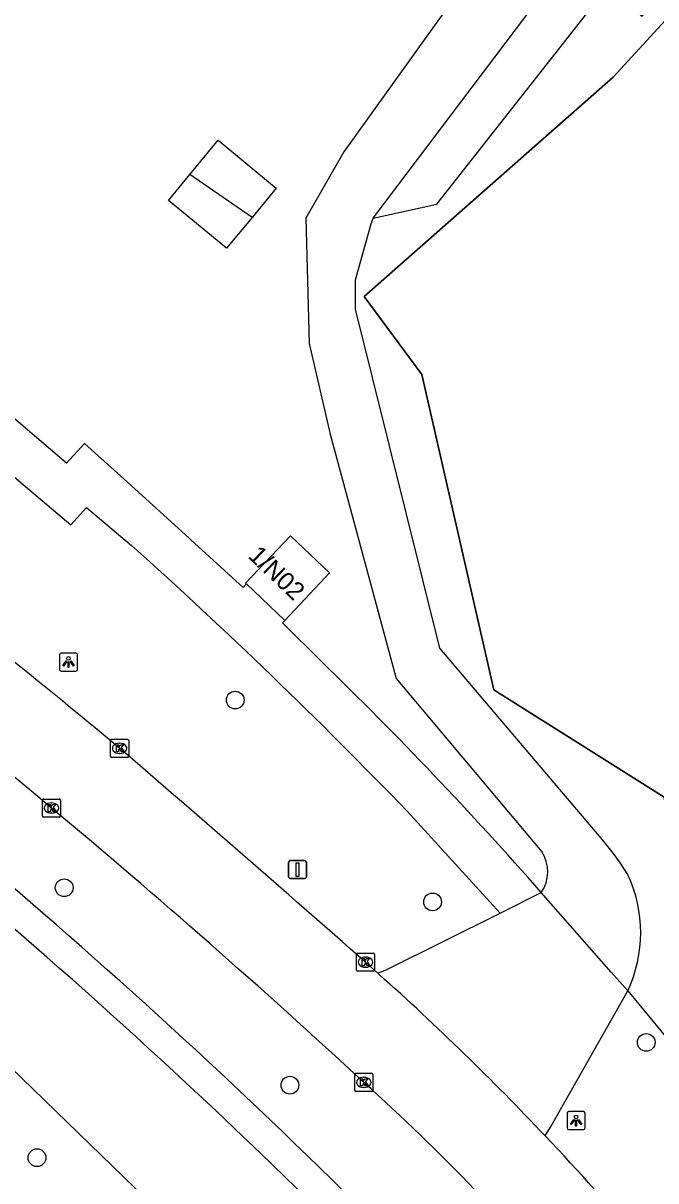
# Model space of a CAD drawing. Extents: x 158797 to 159887, y 384318 to 385255.
# Drawn here: x 159115 to 159149.9, y 384936.4 to 385000.3 of the extents above; entities that cross this region are included whole.
import ezdxf

# ---------------------------------------------------------------- set-up
doc = ezdxf.new("R2010")
doc.units = 0
for name, color, linetype in [('IMGEO_Berm_groen', 7, 'Continuous'), ('IMGEO_Boom', 7, 'Continuous'), ('IMGEO_Groenvoorziening', 7, 'Continuous'), ('IMGEO_Hek', 7, 'Continuous'), ('IMGEO_Kolk', 7, 'Continuous'), ('IMGEO_Lichtpunt', 7, 'Continuous'), ('IMGEO_Pand', 7, 'Continuous'), ('IMGEO_Pand_nummerreeks', 7, 'Continuous'), ('IMGEO_Parkeervlak_open', 7, 'Continuous'), ('IMGEO_Rijbaan_lokaal_gesloten', 7, 'Continuous'), ('IMGEO_Rijbaan_lokaal_open', 7, 'Continuous'), ('IMGEO_Verkeersbordpaal', 7, 'Continuous'), ('IMGEO_Voetpad_gesloten', 7, 'Continuous'), ('IMGEO_Voetpad_open', 7, 'Continuous')]:
    doc.layers.add(name, color=color, linetype=linetype)

msp = doc.modelspace()

# ---------------------------------------------------------------- linework, layer by layer
at = {"layer": 'IMGEO_Berm_groen'}
msp.add_lwpolyline([(159148.394, 384946.912), (159153.251, 384941.028)], dxfattribs=at)
at = {"layer": 'IMGEO_Boom'}
for centre in [(159126.726, 384962.967), (159117.286, 384952.605), (159137.62, 384951.822), (159149.41, 384944.063), (159129.745, 384941.701), (159115.786, 384937.698)]:
    msp.add_circle(centre, 0.489, dxfattribs=at)
at = {"layer": 'IMGEO_Groenvoorziening'}
for points in [[(159187.72, 385129.9), (159221.549, 385107.19), (159216.48, 385096.14), (159212.01, 385087.95), (159207.92, 385081.38), (159170.019, 385025.489), (159161.829, 385013.789), (159157.45, 385008.13), (159147.589, 384997.369), (159133.839, 384985.25), (159137.019, 384980.94), (159141, 384963.539), (159150.399, 384957.609), (159153.251, 384941.028)], [(159062.885, 384947.902), (159063.915, 384949.398), (159078.479, 384970.541), (159092.853, 384960.593), (159096.29, 384958.006), (159107.625, 384948.575), (159113.677, 384943.307), (159124.305, 384933.004), (159133.199, 384923.374), (159138.703, 384917.092), (159149.208, 384904.051), (159156.954, 384893.107), (159159.836, 384888.727), (159162.31, 384884.967), (159164.141, 384881.958), (159168.328, 384875.079), (159173.187, 384865.839), (159178.617, 384854.449)]]:
    msp.add_lwpolyline(points, dxfattribs=at)
at = {"layer": 'IMGEO_Hek'}
msp.add_lwpolyline([(159153.359, 384941.51), (159150.399, 384957.609), (159141, 384963.539), (159137.019, 384980.94), (159133.839, 384985.25), (159147.589, 384997.369), (159157.45, 385008.13), (159161.829, 385013.789), (159170.019, 385025.489), (159207.92, 385081.38), (159212.01, 385087.95), (159216.48, 385096.14), (159221.549, 385107.19), (159187.72, 385129.9), (159192.739, 385136.789), (159209.26, 385158.099), (159227.01, 385178.109), (159235.717, 385186.968)], dxfattribs=at)
at = {"layer": 'IMGEO_Kolk'}
for p, q in [((159119.846, 384959.873), (159119.846, 384960.725)), ((159119.921, 384960.799), (159120.773, 384960.799)), ((159120.334, 384960.579), (159120.359, 384960.579)), ((159120.847, 384960.725), (159120.847, 384959.873)), ((159120.773, 384959.799), (159119.921, 384959.799)), ((159120.357, 384960.019), (159120.332, 384960.019)), ((159116.09, 384956.577), (159116.09, 384957.429)), ((159116.165, 384957.503), (159117.017, 384957.503)), ((159116.578, 384957.283), (159116.603, 384957.283)), ((159117.091, 384957.429), (159117.091, 384956.577)), ((159117.017, 384956.503), (159116.165, 384956.503)), ((159116.601, 384956.723), (159116.576, 384956.723)), ((159133.412, 384948.068), (159133.412, 384948.92)), ((159133.487, 384948.994), (159134.339, 384948.994)), ((159133.9, 384948.774), (159133.925, 384948.774)), ((159134.413, 384948.92), (159134.413, 384948.068)), ((159133.923, 384948.214), (159133.898, 384948.214)), ((159134.339, 384947.994), (159133.487, 384947.994)), ((159133.399, 384942.356), (159134.251, 384942.356)), ((159133.324, 384941.43), (159133.324, 384942.282)), ((159133.812, 384942.136), (159133.837, 384942.136)), ((159134.325, 384942.282), (159134.325, 384941.43)), ((159134.251, 384941.356), (159133.399, 384941.356)), ((159133.835, 384941.576), (159133.81, 384941.576))]:
    msp.add_line(p, q, dxfattribs=at)
for points in [[(159119.846, 384959.873), (159119.846, 384960.725)], [(159119.921, 384960.799), (159120.773, 384960.799)], [(159120.167, 384960.499), (159120.29, 384960.499), (159120.29, 384960.348), (159120.42, 384960.499), (159120.584, 384960.499), (159120.438, 384960.348), (159120.591, 384960.099), (159120.439, 384960.099), (159120.354, 384960.263), (159120.29, 384960.196), (159120.29, 384960.099), (159120.167, 384960.099), (159120.167, 384960.499)], [(159120.847, 384960.725), (159120.847, 384959.873)], [(159120.773, 384959.799), (159119.921, 384959.799)], [(159116.09, 384956.577), (159116.09, 384957.429)], [(159116.165, 384957.503), (159117.017, 384957.503)], [(159116.411, 384957.203), (159116.534, 384957.203), (159116.534, 384957.052), (159116.664, 384957.203), (159116.828, 384957.203), (159116.682, 384957.052), (159116.835, 384956.803), (159116.683, 384956.803), (159116.598, 384956.967), (159116.534, 384956.9), (159116.534, 384956.803), (159116.411, 384956.803), (159116.411, 384957.203)], [(159117.091, 384957.429), (159117.091, 384956.577)], [(159117.017, 384956.503), (159116.165, 384956.503)], [(159133.412, 384948.068), (159133.412, 384948.92)], [(159133.487, 384948.994), (159134.339, 384948.994)], [(159134.413, 384948.92), (159134.413, 384948.068)], [(159133.733, 384948.694), (159133.856, 384948.694), (159133.856, 384948.543), (159133.986, 384948.694), (159134.15, 384948.694), (159134.004, 384948.543), (159134.157, 384948.294), (159134.005, 384948.294), (159133.92, 384948.458), (159133.856, 384948.391), (159133.856, 384948.294), (159133.733, 384948.294), (159133.733, 384948.694)], [(159134.339, 384947.994), (159133.487, 384947.994)], [(159133.399, 384942.356), (159134.251, 384942.356)], [(159133.324, 384941.43), (159133.324, 384942.282)], [(159133.645, 384942.056), (159133.768, 384942.056), (159133.768, 384941.905), (159133.898, 384942.056), (159134.062, 384942.056), (159133.916, 384941.905), (159134.069, 384941.656), (159133.917, 384941.656), (159133.832, 384941.82), (159133.768, 384941.753), (159133.768, 384941.656), (159133.645, 384941.656), (159133.645, 384942.056)], [(159134.325, 384942.282), (159134.325, 384941.43)], [(159134.251, 384941.356), (159133.399, 384941.356)]]:
    msp.add_lwpolyline(points, dxfattribs=at)
for centre, start, end in [((159119.923, 384960.723), 91.55205, 178.44795), ((159119.923, 384960.723), 91.55205, 178.44795), ((159120.771, 384960.723), 1.55205, 88.44795), ((159120.771, 384960.723), 1.55205, 88.44795), ((159119.923, 384959.875), 181.55205, 268.44795), ((159119.923, 384959.875), 181.55205, 268.44795), ((159120.771, 384959.875), 271.55205, 358.44795), ((159120.771, 384959.875), 271.55205, 358.44795), ((159116.167, 384957.427), 91.55205, 178.44795), ((159116.167, 384957.427), 91.55205, 178.44795), ((159117.015, 384957.427), 1.55205, 88.44795), ((159117.015, 384957.427), 1.55205, 88.44795), ((159116.167, 384956.579), 181.55205, 268.44795), ((159116.167, 384956.579), 181.55205, 268.44795), ((159117.015, 384956.579), 271.55205, 358.44795), ((159117.015, 384956.579), 271.55205, 358.44795), ((159133.489, 384948.918), 91.55205, 178.44795), ((159133.489, 384948.918), 91.55205, 178.44795), ((159134.337, 384948.918), 1.55205, 88.44795), ((159134.337, 384948.918), 1.55205, 88.44795), ((159133.489, 384948.07), 181.55205, 268.44795), ((159133.489, 384948.07), 181.55205, 268.44795), ((159134.337, 384948.07), 271.55205, 358.44795), ((159134.337, 384948.07), 271.55205, 358.44795), ((159133.401, 384942.28), 91.55205, 178.44795), ((159133.401, 384942.28), 91.55205, 178.44795), ((159134.249, 384942.28), 1.55205, 88.44795), ((159134.249, 384942.28), 1.55205, 88.44795), ((159133.401, 384941.432), 181.55205, 268.44795), ((159133.401, 384941.432), 181.55205, 268.44795), ((159134.249, 384941.432), 271.55205, 358.44795), ((159134.249, 384941.432), 271.55205, 358.44795)]:
    msp.add_arc(centre, 0.0765, start, end, dxfattribs=at)
for centre, major_axis, ratio, start_param, end_param in [((159120.333, 384960.299), (-0.387, 0.002), 0.722429, 4.712389, 7.853982), ((159120.358, 384960.299), (-0.39, 0.002), 0.717154, 1.570796, 4.712389), ((159116.577, 384957.003), (-0.387, 0.002), 0.722429, 4.712389, 7.853982), ((159116.602, 384957.003), (-0.39, 0.002), 0.717154, 1.570796, 4.712389), ((159133.899, 384948.494), (-0.387, 0.002), 0.722429, 4.712389, 7.853982), ((159133.924, 384948.494), (-0.39, 0.002), 0.717154, 1.570796, 4.712389), ((159133.811, 384941.856), (-0.387, 0.002), 0.722429, 4.712389, 7.853982), ((159133.836, 384941.856), (-0.39, 0.002), 0.717154, 1.570796, 4.712389)]:
    msp.add_ellipse(centre, major_axis=major_axis, ratio=ratio, start_param=start_param, end_param=end_param, dxfattribs=at)
at = {"layer": 'IMGEO_Lichtpunt'}
for p, q in [((159117.027, 384965.466), (159117.027, 384964.659)), ((159117.027, 384965.466), (159117.027, 384964.659)), ((159117.929, 384965.561), (159117.121, 384965.561)), ((159117.929, 384965.561), (159117.121, 384965.561)), ((159118.023, 384964.659), (159118.023, 384965.466)), ((159118.023, 384964.659), (159118.023, 384965.466)), ((159117.121, 384964.565), (159117.929, 384964.565)), ((159117.121, 384964.565), (159117.929, 384964.565)), ((159145.04, 384940.147), (159145.04, 384939.34)), ((159145.04, 384940.147), (159145.04, 384939.34)), ((159145.942, 384940.242), (159145.134, 384940.242)), ((159145.942, 384940.242), (159145.134, 384940.242)), ((159146.036, 384939.34), (159146.036, 384940.147)), ((159146.036, 384939.34), (159146.036, 384940.147)), ((159145.134, 384939.246), (159145.942, 384939.246)), ((159145.134, 384939.246), (159145.942, 384939.246))]:
    msp.add_line(p, q, dxfattribs=at)
for points in [[(159117.401, 384965.13), (159117.44, 384965.102), (159117.252, 384964.84), (159117.214, 384964.867), (159117.401, 384965.13)], [(159117.503, 384965.082), (159117.55, 384965.082), (159117.55, 384964.76), (159117.503, 384964.76), (159117.503, 384965.082)], [(159117.613, 384965.102), (159117.651, 384965.129), (159117.838, 384964.867), (159117.799, 384964.839), (159117.613, 384965.102)], [(159145.414, 384939.811), (159145.453, 384939.783), (159145.265, 384939.521), (159145.227, 384939.548), (159145.414, 384939.811)], [(159145.626, 384939.783), (159145.664, 384939.81), (159145.851, 384939.548), (159145.812, 384939.52), (159145.626, 384939.783)], [(159145.516, 384939.763), (159145.563, 384939.763), (159145.563, 384939.441), (159145.516, 384939.441), (159145.516, 384939.763)]]:
    msp.add_lwpolyline(points, dxfattribs=at)
for centre in [(159117.526, 384965.264), (159145.539, 384939.945)]:
    msp.add_circle(centre, 0.0994, dxfattribs=at)
for centre, start, end in [((159117.121, 384965.466), 90, 180), ((159117.121, 384965.466), 90, 180), ((159117.929, 384965.466), 0, 90), ((159117.929, 384965.466), 0, 90), ((159117.121, 384964.659), 180, 270), ((159117.121, 384964.659), 180, 270), ((159117.929, 384964.659), 270, 0), ((159117.929, 384964.659), 270, 360), ((159145.134, 384940.147), 90, 180), ((159145.134, 384940.147), 90, 180), ((159145.942, 384940.147), 0, 90), ((159145.942, 384940.147), 0, 90), ((159145.134, 384939.34), 180, 270), ((159145.134, 384939.34), 180, 270), ((159145.942, 384939.34), 270, 0), ((159145.942, 384939.34), 270, 360)]:
    msp.add_arc(centre, 0.0946, start, end, dxfattribs=at)
at = {"layer": 'IMGEO_Pand'}
for points in [[(159124.215, 384991.979), (159125.781, 384993.879), (159128.99, 384991.234), (159127.654, 384989.613)], [(159127.654, 384989.613), (159126.25, 384987.91), (159123.041, 384990.555), (159124.215, 384991.979)], [(159127.654, 384989.613), (159124.215, 384991.979)], [(159129.462, 384967.367), (159131.929, 384969.989), (159129.774, 384972.033), (159127.296, 384969.43), (159127.349, 384969.38)], [(159129.462, 384967.367), (159127.349, 384969.38)]]:
    msp.add_lwpolyline(points, dxfattribs=at)
at = {"layer": 'IMGEO_Parkeervlak_open'}
msp.add_lwpolyline([(159134.343, 384989.569), (159137.859, 384990.346), (159147.215, 385002.279), (159149.19, 385000.73), (159177.289, 385036.566), (159175.37, 385038.106)], dxfattribs=at)
at = {"layer": 'IMGEO_Rijbaan_lokaal_gesloten'}
for points in [[(159134.6, 384947.877), (159133.913, 384948.494)], [(159134.673, 384947.811), (159134.6, 384947.877)]]:
    msp.add_lwpolyline(points, dxfattribs=at)
for centre, radius, start, end in [((158927.55, 384730.894), 299.661, 49.95555, 57.12704), ((158937.977, 384744.917), 277.279, 49.89667, 57.35818), ((158225.443, 383918.201), 1373.617, 48.595473, 49.345586), ((158823.972, 384606.688), 456.45, 47.2475, 50.12788), ((159031.289, 384832.323), 155.003, 43.43848, 48.16521), ((159053.293, 384852.538), 120.263, 39.82945, 47.96101), ((159031.043, 384832.109), 155.328, 40.44732, 43.43346)]:
    msp.add_arc(centre, radius, start, end, dxfattribs=at)
at = {"layer": 'IMGEO_Rijbaan_lokaal_open'}
for points in [[(159134.343, 384989.569), (159172.636, 385040.299)], [(159155.296, 385029.857), (159158.018, 385027.678), (159150.926, 385017.823), (159138.932, 385001.917), (159132.728, 384993.243), (159130.621, 384989.574), (159130.802, 384982.659), (159131.968, 384977.645), (159135.618, 384964.166), (159143.646, 384954.591)], [(159147.464, 384954.685), (159146.931, 384955.339), (159138.027, 384965.838), (159133.366, 384984.555), (159133.37, 384986.164), (159134.223, 384989.269), (159134.343, 384989.569)], [(159148.394, 384946.912), (159147.483, 384947.949), (159143.621, 384952.341)]]:
    msp.add_lwpolyline(points, dxfattribs=at)
for centre, radius, start, end in [((159141.936, 384953.485), 2.037, 325.82931, 32.8975), ((159132.316, 384943.258), 18.975, 32.04373, 37.03051), ((159141.482, 384950.125), 7.622, 335.06989, 24.8229)]:
    msp.add_arc(centre, radius, start, end, dxfattribs=at)
at = {"layer": 'IMGEO_Verkeersbordpaal'}
for p, q in [((159129.667, 384953.207), (159129.667, 384954.007)), ((159129.667, 384954.007), (159129.667, 384953.207)), ((159129.767, 384954.107), (159130.557, 384954.107)), ((159130.557, 384954.107), (159129.767, 384954.107)), ((159130.657, 384954.007), (159130.657, 384953.207)), ((159130.657, 384953.207), (159130.657, 384954.007)), ((159130.557, 384953.107), (159129.767, 384953.107)), ((159129.767, 384953.107), (159130.557, 384953.107))]:
    msp.add_line(p, q, dxfattribs=at)
msp.add_lwpolyline([(159130.087, 384953.982), (159130.237, 384953.982), (159130.237, 384953.232), (159130.087, 384953.232), (159130.087, 384953.982)], dxfattribs=at)
for centre, start, end in [((159129.767, 384954.007), 90, 180), ((159129.767, 384954.007), 90, 180), ((159130.557, 384954.007), 0, 90), ((159130.557, 384954.007), 360, 90), ((159129.767, 384953.207), 180, 270), ((159129.767, 384953.207), 180, 270), ((159130.557, 384953.207), 270, 0), ((159130.557, 384953.207), 270, 0)]:
    msp.add_arc(centre, 0.1, start, end, dxfattribs=at)
at = {"layer": 'IMGEO_Voetpad_gesloten'}
for centre, radius, start, end in [((158883.69, 384683.274), 354.69, 44.4897, 54.22949), ((158886.648, 384686.757), 348.43, 44.43272, 54.32892)]:
    msp.add_arc(centre, radius, start, end, dxfattribs=at)
at = {"layer": 'IMGEO_Voetpad_open'}
for points in [[(159127.349, 384969.38), (159127.169, 384969.189), (159124.279, 384971.818), (159124.18, 384971.909), (159120.786, 384975), (159118.4, 384977.13), (159117.408, 384976.04), (159110.076, 384982.302), (159103.204, 384987.734), (159092.362, 384995.835), (159091.494, 384998.786), (159111.535, 385028.137), (159118.837, 385038.88), (159135.41, 385063.302), (159135.306, 385063.376), (159146.569, 385079.985), (159151.5, 385087.223)], [(159090.266, 384994.46), (159095.671, 384990.269), (159099.989, 384987.088), (159104.507, 384983.566), (159111.287, 384978.016), (159117.659, 384972.637), (159118.512, 384973.602), (159121.007, 384971.505)], [(159131.486, 384965.091), (159129.341, 384967.231), (159129.462, 384967.367)], [(159136.209, 384956.833), (159141.342, 384951.204)], [(159141.342, 384951.204), (159143.621, 384952.341)], [(159134.6, 384947.877), (159135.087, 384948.084), (159141.342, 384951.204)], [(159143.838, 384938.899), (159144.119, 384939.379), (159148.394, 384946.912)]]:
    msp.add_lwpolyline(points, dxfattribs=at)
for centre, radius, start, end in [((158924.227, 384752.405), 294.494, 43.96071, 48.07207), ((158976.113, 384805.063), 223.046, 41.32296, 45.84564)]:
    msp.add_arc(centre, radius, start, end, dxfattribs=at)

# ---------------------------------------------------------------- texts
at = {"layer": 'IMGEO_Pand_nummerreeks'}
msp.add_text('1/N02', height=1, rotation=316.39791, dxfattribs=at).set_placement((159127.389, 384970.861))

doc.saveas('drawing.dxf')
